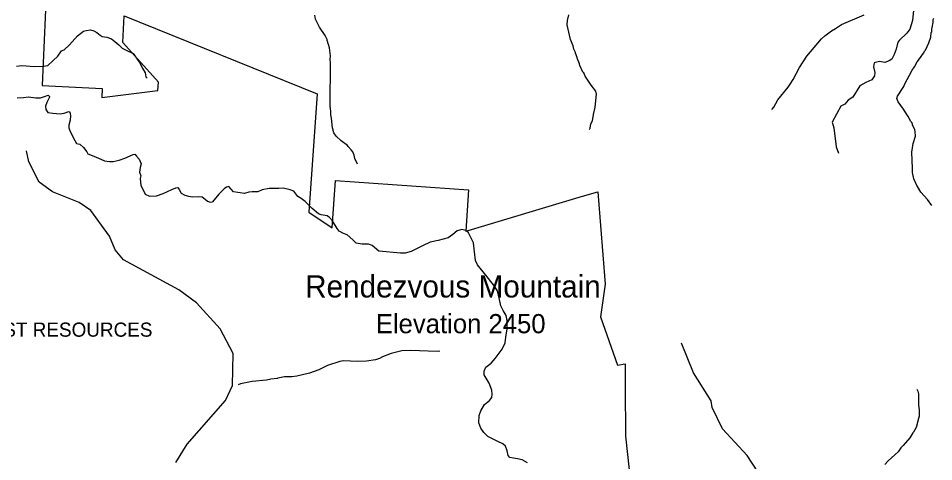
# Model space of a CAD drawing. Extents: x 1248224 to 1454986, y 825081 to 985870.
# Drawn here: x 1318874 to 1327937, y 907441 to 911832 of the extents above; entities that cross this region are included whole.
import ezdxf

# ---------------------------------------------------------------- set-up
doc = ezdxf.new("R2010")
doc.units = 0
for name, color, linetype in [('Exist Boundary Land Use Forest State Division NC Forest Resources', 7, 'Continuous'), ('Exist Boundary Land Use Forest State Division NC Forest Resources Label', 7, 'Continuous'), ('Exist Geographical Mountain Summit Elevation Number Label', 7, 'Continuous'), ('Exist Geographical Mountain Summit Label', 7, 'Continuous'), ('Exist Hydrographic Creek Single Shore', 7, 'Continuous'), ('Exist Hydrographic Misc Water Feature', 7, 'Continuous'), ('Exist Road Non-System Type 51', 7, 'Continuous')]:
    doc.layers.add(name, color=color, linetype=linetype)

msp = doc.modelspace()

# ---------------------------------------------------------------- linework, layer by layer
at = {"layer": 'Exist Boundary Land Use Forest State Division NC Forest Resources'}
msp.add_lwpolyline([(1319189.4, 912964.7), (1319110.9, 911166.4), (1319704.1, 911135.3), (1319699.6, 911049.3), (1320256.5, 911117.7), (1320260.7, 911200.1), (1319907.5, 911592.5), (1319921.3, 911856.2), (1321833.6, 911083.5), (1321750.2, 909913.6), (1321982.8, 909756.7), (1322015.5, 910225.6), (1323332.3, 910133.5), (1323303.7, 909724.3), (1323327, 909731.2), (1324461, 910070.7), (1324610, 910112.6), (1324614, 910070.7), (1324637, 909779.3), (1324684, 909198.2), (1324638, 908876.5), (1324807, 908398.6), (1324881, 908411.4), (1324882, 908181.9), (1324886, 907694.9), (1324906, 907512.6), (1325009, 906562.9)], dxfattribs=at)
at = {"layer": 'Exist Hydrographic Creek Single Shore'}
msp.add_lwpolyline([(1320433.9, 907433.2), (1320545.9, 907614.8), (1320923.9, 908047.1), (1320993.9, 908196.7), (1321000.9, 908511.8), (1320872.9, 908757.2), (1320637.9, 909014.8), (1320464.9, 909142.9), (1319913.9, 909439.6), (1319831.9, 909539.7), (1319776.8, 909675.4), (1319590.8, 909928.7), (1319475.8, 910006.5), (1319211.8, 910113.5), (1319080.9, 910208.1), (1318976.8, 910410.4), (1318954.9, 910519.2)], dxfattribs=at)
at = {"layer": 'Exist Hydrographic Misc Water Feature'}
for points in [[(1322233.4, 910388.2), (1322206.9, 910444.9), (1322199.8, 910477.1), (1322184.8, 910509.6), (1322170.5, 910529.3), (1322140.3, 910562.8), (1322134.5, 910572.9), (1322069.7, 910618.9), (1322021.1, 910666.2), (1321998, 910698.9), (1321983.3, 910747.3), (1321974.1, 910843.5), (1321967, 910875.7), (1321967.8, 910907.7), (1321961.5, 910963.9), (1321965.6, 911395.6), (1321962.3, 911419.7), (1321963.4, 911459.7), (1321953.7, 911540), (1321946.5, 911572.2), (1321939, 911588.4), (1321939.2, 911596.4), (1321931.6, 911612.6), (1321931.8, 911620.6), (1321913, 911661.1), (1321855.2, 911742.7), (1321817.5, 911823.8), (1321810.6, 911864)], [(1324529.9, 910729.7), (1324536.4, 910745.5), (1324543.6, 910787.2), (1324558.4, 910816.9), (1324568.3, 910880.5), (1324586.2, 910952), (1324597.8, 911079.6), (1324590.7, 911111.8), (1324546.3, 911169), (1324486.9, 911258.7), (1324471.7, 911291.2), (1324464, 911299.4), (1324433.8, 911364.2), (1324430.3, 911380.3), (1324407.8, 911437), (1324408, 911445), (1324389.2, 911485.5), (1324389.4, 911493.5), (1324374.3, 911525.9), (1324367.2, 911558.1), (1324341, 911622.9), (1324309.1, 911767.8), (1324310.2, 911809.7), (1324325.8, 911865.3)], [(1326334.4, 910929.4), (1326353.1, 910952.9), (1326393.1, 911025.7), (1326494.6, 911148.7), (1326515.6, 911180.1), (1326544.9, 911227.3), (1326608.2, 911345.4), (1326681.4, 911457.2), (1326826.3, 911629.1), (1326859.1, 911658.1), (1326924.5, 911708.1), (1326965.2, 911731), (1327022.3, 911769.3), (1327249.1, 911864.8)], [(1327918.4, 909979.9), (1327876, 910037.1), (1327808.1, 910111.1), (1327777.7, 910168), (1327769.9, 910176.2), (1327739.7, 910241.1), (1327725.5, 910305.5), (1327726.6, 910345.3), (1327719.1, 910505.6), (1327733.6, 910593.1), (1327755.6, 910664.4), (1327752.9, 910712.5), (1327749.4, 910728.6), (1327726.8, 910777.3), (1327727, 910785.3), (1327719.4, 910801.5), (1327711.6, 910809.7), (1327685, 910858.4), (1327646.6, 910915.5), (1327639, 910931.7), (1327585.1, 911005.3), (1327572, 911037.6), (1327578.6, 911059.4), (1327641.4, 911155.6), (1327648, 911175.4), (1327723.9, 911317.2), (1327746.9, 911352.5), (1327772.3, 911399.7), (1327797.1, 911431), (1327834.8, 911485.9), (1327847.4, 911509.5), (1327855.7, 911517.3), (1327889.7, 911590.3), (1327907.2, 911643.7), (1327912.6, 911691.6), (1327916.8, 911699.5), (1327917.5, 911723.5), (1327926.3, 911755.2), (1327927, 911779.2), (1327931.2, 911787.1), (1327932.2, 911821), (1327936.6, 911834.8)], [(1326822.7, 904998.7), (1326848.6, 905172.4), (1326773.1, 905326.4), (1326767.2, 905450.8), (1326752.1, 905511.5), (1326779.2, 905618.4), (1326806.1, 905709.8), (1326798, 906106.1), (1326500.1, 906533.3), (1326307.1, 907170.8), (1326089, 907503.5), (1325845, 907767.7), (1325742, 907976.7), (1325735, 908042.4), (1325558.1, 908321.8), (1325440.1, 908616.3)], [(1323045.7, 908537.2), (1323021.5, 908532), (1322757.7, 908541.6), (1322669.6, 908540.1), (1322564.7, 908511.2), (1322479.8, 908479.6), (1322451.3, 908464.4), (1322411, 908451.6), (1322322.5, 908438.2), (1322234.4, 908432.7), (1322090.5, 908440.9), (1322056.3, 908433.8), (1321935.2, 908395.4), (1321921, 908385.8), (1321848, 908351.9), (1321756.9, 908318.6), (1321630.1, 908288.3), (1321581.8, 908281.6), (1321507.8, 908281.8), (1321443.4, 908269.6), (1321437.3, 908265.8), (1321373.1, 908257.7), (1321332.8, 908248.9), (1321188.4, 908237), (1321073.7, 908212.4), (1321050.1, 908202)], [(1327771.1, 908158.8), (1327780.5, 908138.5), (1327785.9, 908112.3), (1327784.7, 908002.4), (1327791.5, 907956.2), (1327792.5, 907924.2), (1327791.6, 907892.2), (1327787, 907868.3), (1327762.5, 907781.1), (1327737.2, 907733.8), (1327729, 907726.1), (1327699.6, 907678.9), (1327635.3, 907600.8), (1327612.7, 907577.4), (1327583.6, 907538.4), (1327487.1, 907449.2), (1327452, 907412.2)]]:
    msp.add_lwpolyline(points, dxfattribs=at)
at = {"layer": 'Exist Road Non-System Type 51'}
for points in [[(1327739.6, 911946.3), (1327728, 911808.9), (1327700, 911725), (1327669.8, 911685.5), (1327597.6, 911615.6), (1327581.6, 911595.8), (1327565.3, 911525.9), (1327546.7, 911474.7), (1327523.4, 911428.1), (1327495.5, 911409.5), (1327453.6, 911393.2), (1327400.1, 911404.8), (1327346.5, 911390.8), (1327341.9, 911351.2), (1327353.5, 911295.3), (1327351.2, 911262.7), (1327323.2, 911223.1), (1327265.1, 911197.5), (1327206.9, 911162.6), (1327137, 911050.8), (1327090.5, 911022.8), (1327057.9, 910980.9), (1327016, 910962.3), (1326932.2, 910803.9), (1326946.8, 910746.5), (1326972.4, 910560.1), (1326993.3, 910497.2)], [(1318856.6, 911356.6), (1318908.8, 911363.2), (1319034.9, 911354.5), (1319128.3, 911358.8), (1319167.4, 911363.2), (1319265.2, 911456.7), (1319303.2, 911509.4), (1319329.3, 911518.1), (1319381.5, 911570.3), (1319459.7, 911659.5), (1319518.4, 911705.2), (1319546.6, 911711.7), (1319587.9, 911718.2), (1319620.5, 911709.5), (1319653.1, 911689.9), (1319683.6, 911663.8), (1319705.3, 911653), (1319750.9, 911646.4), (1319796.6, 911629), (1319831.3, 911602.9), (1319868.3, 911568.1), (1319903.1, 911537.7), (1319935.7, 911520.3), (1320011.7, 911483.3), (1320029.1, 911461.6), (1320074.8, 911394.1), (1320107.1, 911331.7), (1320128.8, 911292.6), (1320135.3, 911251.2), (1320148.4, 911240.4)], [(1318862.6, 911043.3), (1318925.6, 911047.6), (1318975.6, 911054.2), (1319047.4, 911045.5), (1319093, 911043.3), (1319132.1, 911058.5), (1319171.2, 911069.4), (1319182.1, 911058.5), (1319182.1, 911049.8), (1319156, 910997.6), (1319143, 910962.8), (1319145.1, 910928), (1319166.9, 910899.7), (1319216.9, 910891), (1319288.6, 910886.7), (1319327.7, 910893.2), (1319373.3, 910908.4), (1319384.2, 910901.9), (1319390.7, 910869.3), (1319388.6, 910823.6), (1319373.3, 910773.6), (1319375.5, 910747.5), (1319386.4, 910710.5), (1319434.2, 910623.5), (1319449.4, 910590.9), (1319482, 910586.6), (1319519, 910551.8), (1319551.6, 910508.3), (1319562.4, 910488.7), (1319621.1, 910466.9), (1319690.6, 910438.7), (1319727.6, 910419.1), (1319777.6, 910412.6), (1319814.5, 910414.7), (1319873.2, 910425.6), (1319929.7, 910447.4), (1320010.1, 910484.3), (1320028.4, 910485.7), (1320045.8, 910468.3), (1320071.8, 910435.7), (1320091.4, 910392.2), (1320080.5, 910353), (1320074, 910309.5), (1320087.1, 910272.5), (1320080.5, 910244.3), (1320087.1, 910176.9), (1320108.8, 910133.4), (1320130.5, 910089.9), (1320174, 910070.3), (1320241.4, 910072.5), (1320308.7, 910096.4), (1320393.5, 910137.7), (1320432.6, 910152.9), (1320452.2, 910155.1), (1320465.2, 910137.7), (1320486.9, 910100.7), (1320523.9, 910079), (1320558.7, 910070.3), (1320597.8, 910063.8), (1320660.8, 910068.1), (1320695.6, 910063.8), (1320723.8, 910042), (1320745.6, 910022.4), (1320773.8, 910011.6), (1320797.4, 910015)], [(1323914.7, 907430.6), (1323861, 907458.2), (1323816.5, 907470.5), (1323778.1, 907476.6), (1323739.8, 907482.8), (1323722.9, 907504.3), (1323713.7, 907550.3), (1323698.9, 907594.3), (1323671.3, 907617.4), (1323620.6, 907641.9), (1323522.5, 907691.1), (1323484.1, 907729.4), (1323453.4, 907772.4), (1323433.5, 907827.7), (1323435.5, 907897.2), (1323453.9, 907944.8), (1323490.7, 908006.2), (1323538.2, 908047.7), (1323562.8, 908078.4), (1323565.8, 908110.6), (1323562.8, 908149), (1323535.2, 908219.6), (1323486.1, 908301), (1323487.6, 908339.4), (1323503, 908376.2), (1323555.1, 908416.1), (1323596.5, 908462.2), (1323665, 908556.2), (1323692.6, 908617.6), (1323701.8, 908674.4), (1323712.5, 908757.3), (1323712.5, 908840.2), (1323704.9, 908887.8), (1323674.2, 908937), (1323649.7, 908984.6), (1323638.9, 909047.5), (1323619.5, 909132.1), (1323578.1, 909193.5), (1323502.9, 909287.1), (1323418.6, 909391.5), (1323401.7, 909434.5), (1323391, 909520.5), (1323380.2, 909609.5), (1323352.6, 909660.2), (1323331.1, 909707.8), (1323305, 909729.3), (1323266.7, 909740), (1323217.6, 909726.2), (1323174.7, 909692.4), (1323128.6, 909658.7), (1323032, 909632.6), (1322952.2, 909614.1), (1322875.5, 909580.4), (1322762, 909523.6), (1322704.4, 909505.2), (1322658.3, 909506.8), (1322443.6, 909526.7), (1322378.3, 909581.3), (1322341.5, 909595.1), (1322278.6, 909595.1), (1322218.8, 909605.8), (1322186.6, 909638.1), (1322129.8, 909687.2), (1322094.5, 909702.5), (1322050, 909722.5), (1322031.6, 909750.1), (1321985.6, 909825.4), (1321954.9, 909859.1), (1321931.9, 909874.5), (1321872.1, 909886.8), (1321847.5, 909896), (1321783.1, 909948.2), (1321715.6, 910017.3), (1321674.2, 910046.4), (1321640.4, 910067.9), (1321600.6, 910118.6), (1321564.4, 910133.3), (1321496.9, 910150.2), (1321454, 910147.1), (1321407.9, 910147.1), (1321358.8, 910147.1), (1321289.8, 910133.3), (1321243.8, 910114.8), (1321190.1, 910114.8), (1321154.8, 910111.8), (1321111.9, 910098), (1321047.4, 910105.6), (1321002.9, 910114.8), (1320981.5, 910140.9), (1320956.9, 910167), (1320935.4, 910160.9), (1320910.9, 910142.5), (1320858.7, 910091.8), (1320797.4, 910015)]]:
    msp.add_lwpolyline(points, dxfattribs=at)

# ---------------------------------------------------------------- texts
at = {"layer": 'Exist Boundary Land Use Forest State Division NC Forest Resources Label'}
msp.add_text('NC DIVISION OF FOREST RESOURCES', height=140, dxfattribs=at).set_placement((1316697, 908679))
at = {"layer": 'Exist Geographical Mountain Summit Elevation Number Label'}
msp.add_text('Elevation 2450', height=190, dxfattribs=at).set_placement((1322413.1, 908713.2))
at = {"layer": 'Exist Geographical Mountain Summit Label'}
msp.add_text('Rendezvous Mountain', height=220, dxfattribs=at).set_placement((1321713.1, 909067.2))

doc.saveas('drawing.dxf')
